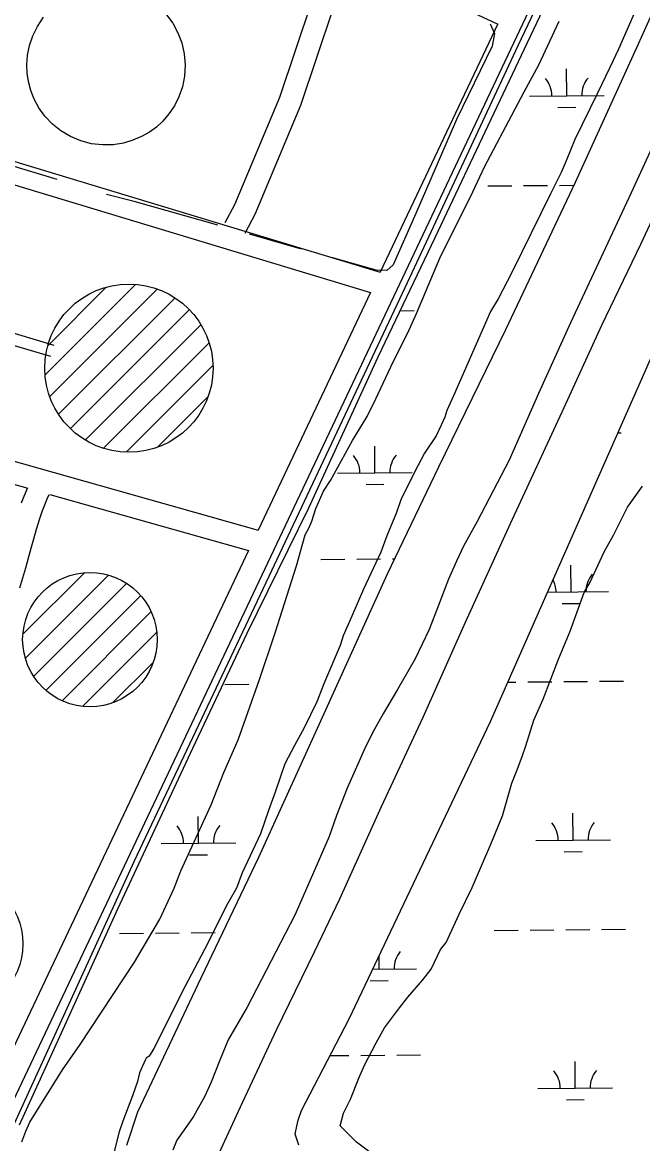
# Model space of a CAD drawing. Extents: x 3568792 to 3606828, y 529143 to 554785.
# Drawn here: x 3576979 to 3577809, y 550274 to 551777 of the extents above; entities that cross this region are included whole.
import ezdxf

# ---------------------------------------------------------------- set-up
doc = ezdxf.new("R2010")
doc.units = 0
for name, color, linetype in [('V-DOMW-TANK', 7, 'Continuous'), ('V-LEVE-TOET', 7, 'Continuous'), ('V-ROAD-CNTR', 7, 'Continuous'), ('V-SITE-OTLN', 7, 'Continuous'), ('V-SITE-VEGE', 7, 'Continuous'), ('V-TOPO-SHOR', 7, 'Continuous'), ('V-UTIL-LINE', 7, 'Continuous'), ('V-WETL-SWMP', 7, 'Continuous')]:
    doc.layers.add(name, color=color, linetype=linetype)

msp = doc.modelspace()

# ---------------------------------------------------------------- linework, layer by layer
at = {"layer": 'V-DOMW-TANK'}
for p, q in [((3577008.8, 551305), (3577130.1, 551426.2)), ((3577012.5, 551344), (3577090.8, 551422.3)), ((3577015.1, 551275.9), (3577159.2, 551419.9)), ((3577026.9, 551252.3), (3577182.9, 551408.3)), ((3577042.8, 551232.9), (3577202.1, 551392.1)), ((3577062.7, 551217.5), (3577217.5, 551372.2)), ((3577087.2, 551206.5), (3577228.6, 551347.9)), ((3577117.4, 551201.4), (3577233.7, 551317.7)), ((3577159.3, 551208), (3577227.4, 551276)), ((3576979.2, 550957.1), (3577061.7, 551039.6)), ((3576982.5, 550925.1), (3577093.9, 551036.4)), ((3576993.6, 550900.9), (3577118.1, 551025.3)), ((3577010.1, 550882), (3577136.9, 551008.8)), ((3577031.6, 550868.1), (3577150.7, 550987.2)), ((3577059.4, 550860.6), (3577158.3, 550959.5)), ((3577099.7, 550865.6), (3577153.5, 550919.3))]:
    msp.add_line(p, q, dxfattribs=at)
msp.add_lwpolyline([(3577171.6, 551787.7), (3577179.9, 551776.4), (3577186.8, 551763.7), (3577192.1, 551749.9), (3577195.4, 551735.3), (3577196.6, 551720.4), (3577195.7, 551705.6), (3577192.9, 551691.2), (3577188.2, 551677.8), (3577182.1, 551665.6), (3577174.8, 551654.7), (3577166.6, 551645.2), (3577157.9, 551637.2), (3577148.7, 551630.5), (3577138.2, 551624.4), (3577126.6, 551619.4), (3577113.8, 551615.7), (3577100.1, 551613.5), (3577085.7, 551613.2), (3577071.1, 551614.9), (3577056.7, 551618.6), (3577042.9, 551624.4), (3577030, 551632), (3577018.6, 551641.2), (3577008.7, 551651.6), (3577000.6, 551662.9), (3576994.2, 551674.6), (3576989.6, 551686.4), (3576986.5, 551698.1), (3576984.8, 551709.4), (3576984.4, 551721.2), (3576985.4, 551733.6), (3576988, 551746.5), (3576992.3, 551759.5), (3576998.6, 551772.2), (3577006.7, 551784.4)], dxfattribs=at)
for centre, radius in [((3577121.1, 551313.9), 112.8), ((3577068.9, 550950), 90.1), ((3576886, 550542), 93)]:
    msp.add_circle(centre, radius, dxfattribs=at)
at = {"layer": 'V-LEVE-TOET'}
for points in [[(3578408, 552776.8), (3578361.2, 552673.3), (3578286.5, 552515.9), (3578226.9, 552390.2), (3578152.8, 552234.6), (3578093.8, 552110.3), (3578057.6, 552021.7), (3578012, 551920.6), (3577966.2, 551824.1), (3577909.8, 551698.6), (3577852.9, 551579.3), (3577806.5, 551479.6), (3577754.5, 551371.1), (3577704, 551260.9), (3577631.9, 551105.3), (3577571.7, 550972.8), (3577515.1, 550845.6), (3577459, 550725.7), (3577403.3, 550602), (3577369.4, 550531), (3577318.3, 550426.3), (3577270.1, 550323.1), (3577241.5, 550261.1)], [(3577864.5, 551702.7), (3577794.2, 551548.9), (3577712.7, 551374.9), (3577670.1, 551280.1), (3577630.4, 551190.4), (3577587.7, 551108.2), (3577569.6, 551075.2), (3577560, 551055.3), (3577549.5, 551031), (3577535.5, 550994.7), (3577523.5, 550963.5), (3577504.5, 550924.3), (3577481.1, 550883.3), (3577462.2, 550851.4), (3577448.1, 550826), (3577436.2, 550802.3), (3577424.2, 550774.8), (3577413.7, 550750.6), (3577399.1, 550714.3), (3577389.5, 550686.2), (3577370.2, 550641.8), (3577343.3, 550580.7), (3577317.9, 550531.5), (3577279.4, 550457), (3577254.3, 550413.4), (3577242.9, 550386.2), (3577231.2, 550356.7), (3577222.7, 550338), (3577207.5, 550310.8), (3577195, 550292.9), (3577185.3, 550278.9), (3577179.8, 550265.4)]]:
    msp.add_lwpolyline(points, dxfattribs=at)
at = {"layer": 'V-ROAD-CNTR'}
for points in [[(3578119, 552771.1), (3576930, 550256.3), (3576913, 550247.8), (3576900.3, 550250.1), (3576886.8, 550254.9), (3575716, 551225.5)], [(3577448.5, 552266.7), (3577417.5, 552144.6), (3577414.9, 552128.6), (3577404.9, 552011.9), (3577395, 551948), (3577383.9, 551878.1), (3577376.8, 551849.3), (3577365.8, 551804.7), (3577323.1, 551676.8), (3577262.7, 551532.9), (3577249.8, 551508.8)], [(3577402.7, 551828.9), (3577394.7, 551796.4), (3577351.2, 551666.2), (3577289.8, 551520), (3577276.3, 551494.6)], [(3577615, 551775.2), (3577588.9, 551787.2), (3577563.1, 551798.7), (3577548.1, 551803.5), (3577500.1, 551813.3), (3577416.3, 551826.2), (3577405.7, 551828.1), (3577402.6, 551828.6)], [(3577615.2, 551775.6), (3577457.8, 551442.8)], [(3576562.6, 551713.7), (3577457.8, 551442.8)], [(3576554, 551684.9), (3577444.8, 551415.4)], [(3577444.8, 551415.4), (3577294.2, 551096.9)], [(3576450.3, 551335.2), (3577294.2, 551096.9)], [(3576732.6, 551224.3), (3576985.8, 551152.8)], [(3576977.1, 551133.4), (3576980.8, 551142.2), (3576984.3, 551150.6), (3576985.4, 551152.9)], [(3576975, 551019.2), (3576983.2, 551046), (3576986.6, 551059.5), (3576990, 551072.4), (3576993.6, 551085.2), (3576997.4, 551098), (3577001.3, 551110.8), (3577005.3, 551123), (3577008.4, 551130.6), (3577011.8, 551138.6), (3577014.5, 551144.7)], [(3577015.2, 551144.5), (3577281.2, 551069.4)], [(3577281.2, 551069.4), (3576907.3, 550278.5), (3576908.6, 550279.1), (3576908.1, 550279.2), (3576901.8, 550281.4), (3576638.2, 550499.9)]]:
    msp.add_lwpolyline(points, dxfattribs=at)
at = {"layer": 'V-SITE-OTLN'}
for p, q in [((3577771.1, 552019.7), (3577642.2, 551746.2)), ((3577642.2, 551746.2), (3577490.8, 551421.7)), ((3577490.8, 551421.7), (3577308.7, 551034.4)), ((3577308.7, 551034.4), (3577127.8, 550651.9)), ((3577127.8, 550651.9), (3576945.7, 550253.9))]:
    msp.add_line(p, q, dxfattribs=at)
at = {"layer": 'V-SITE-VEGE'}
for p, q in [((3577812.1, 551822.3), (3577777.1, 551741.6)), ((3577670.4, 551720.6), (3577697.6, 551779.2)), ((3577777.1, 551741.6), (3577765.4, 551716.8)), ((3577650.9, 551684.2), (3577670.4, 551720.6)), ((3577765.4, 551716.8), (3577748.5, 551681.7)), ((3577597.6, 551583.9), (3577650.9, 551684.2)), ((3577748.5, 551681.7), (3577718.6, 551620.5)), ((3577718.6, 551620.5), (3577706.9, 551591.8)), ((3577582, 551550.1), (3577597.6, 551583.9)), ((3577706.9, 551591.8), (3577700.4, 551576.2)), ((3577700.4, 551576.2), (3577686.1, 551547.6)), ((3577537.8, 551461.6), (3577582, 551550.1)), ((3577686.1, 551547.6), (3577634.1, 551442.1)), ((3577506.6, 551387.4), (3577537.8, 551461.6)), ((3577634.1, 551442.1), (3577615.9, 551407)), ((3577615.9, 551407), (3577605.5, 551390)), ((3577494.9, 551361.3), (3577506.6, 551387.4)), ((3577605.5, 551390), (3577556.2, 551276.8)), ((3577475.4, 551322.3), (3577494.9, 551361.3)), ((3577452.1, 551272.8), (3577475.4, 551322.3)), ((3577440.4, 551249.3), (3577452.1, 551272.8)), ((3577556.2, 551276.8), (3577547.1, 551257.2)), ((3577547.1, 551257.2), (3577544.5, 551248.1)), ((3577420.9, 551216.8), (3577440.4, 551249.3)), ((3577539.3, 551237.7), (3577532.8, 551223.4)), ((3577544.5, 551248.1), (3577539.3, 551237.7)), ((3577532.8, 551223.4), (3577517.2, 551200)), ((3577391, 551163.4), (3577420.9, 551216.8)), ((3577517.2, 551200), (3577508.1, 551183)), ((3577508.1, 551183), (3577486, 551138.8)), ((3577381.9, 551149.1), (3577391, 551163.4)), ((3577371.5, 551125.7), (3577381.9, 551149.1)), ((3577789, 551127.4), (3577809.3, 551155.7)), ((3577486, 551138.8), (3577479.5, 551120.5)), ((3577366.3, 551108.7), (3577371.5, 551125.7)), ((3577479.5, 551120.5), (3577466.5, 551089.3)), ((3577770.2, 551089.8), (3577789, 551127.4)), ((3577362.4, 551099.6), (3577366.3, 551108.7)), ((3577345.5, 551048.9), (3577357.2, 551090.5)), ((3577357.2, 551090.5), (3577362.4, 551099.6)), ((3577466.5, 551089.3), (3577458.7, 551067.2)), ((3577757.7, 551067.8), (3577770.2, 551089.8)), ((3577458.7, 551067.2), (3577435.3, 551017.7)), ((3577738.9, 551027.1), (3577757.7, 551067.8)), ((3577316.9, 550959), (3577345.5, 551048.9)), ((3577731.1, 551013), (3577738.9, 551027.1)), ((3577435.3, 551017.7), (3577419.7, 550981.2)), ((3577712.3, 550961.2), (3577731.1, 551013)), ((3577419.7, 550981.2), (3577408, 550955.2)), ((3577296.2, 550896.5), (3577316.9, 550959)), ((3577408, 550955.2), (3577404.1, 550942.2)), ((3577696.6, 550923.6), (3577712.3, 550961.2)), ((3577404.1, 550942.2), (3577383.4, 550892.7)), ((3577676.3, 550870.3), (3577696.6, 550923.6)), ((3577267.6, 550815.8), (3577296.2, 550896.5)), ((3577383.4, 550892.7), (3577373, 550866.7)), ((3577373, 550866.7), (3577356.1, 550831.5)), ((3577663.8, 550842), (3577676.3, 550870.3)), ((3577356.1, 550831.5), (3577343.1, 550808.1)), ((3577652.8, 550807.5), (3577663.8, 550842)), ((3577248.1, 550771.6), (3577267.6, 550815.8)), ((3577343.1, 550808.1), (3577330.1, 550783.3)), ((3577648.1, 550793.4), (3577652.8, 550807.5)), ((3577640.3, 550773), (3577648.1, 550793.4)), ((3577231.2, 550728.6), (3577248.1, 550771.6)), ((3577330.1, 550783.3), (3577317.1, 550745.6)), ((3577634.1, 550757.4), (3577640.3, 550773)), ((3577621.6, 550713.5), (3577634.1, 550757.4)), ((3577317.1, 550745.6), (3577308, 550720.9)), ((3577190.9, 550640.1), (3577231.2, 550728.6)), ((3577308, 550720.9), (3577297.6, 550689.6)), ((3577605.9, 550675.8), (3577621.6, 550713.5)), ((3577297.6, 550689.6), (3577272.9, 550637.5)), ((3577580.9, 550617.8), (3577605.9, 550675.8)), ((3577181.8, 550616.7), (3577190.9, 550640.1)), ((3577272.9, 550637.5), (3577265.1, 550616.7)), ((3577162.4, 550575), (3577181.8, 550616.7)), ((3577265.1, 550616.7), (3577253.4, 550595.9)), ((3577563.7, 550581.7), (3577580.9, 550617.8)), ((3577253.4, 550595.9), (3577222.2, 550534.7)), ((3577128.6, 550517.7), (3577162.4, 550575)), ((3577546.4, 550544.1), (3577563.7, 550581.7)), ((3577222.2, 550534.7), (3577196.3, 550485.2)), ((3577526.1, 550508), (3577538.6, 550534.7)), ((3577538.6, 550534.7), (3577546.4, 550544.1)), ((3577055.8, 550407), (3577128.6, 550517.7)), ((3577515.1, 550493.9), (3577526.1, 550508)), ((3577196.3, 550485.2), (3577154.7, 550401.9)), ((3577494.8, 550470.4), (3577515.1, 550493.9)), ((3577483.8, 550456.3), (3577494.8, 550470.4)), ((3577463.4, 550429.6), (3577483.8, 550456.3)), ((3577452.5, 550409.2), (3577463.4, 550429.6)), ((3577436.8, 550379.4), (3577452.5, 550409.2)), ((3577032.4, 550373.2), (3577055.8, 550407)), ((3577154.7, 550401.9), (3577148.2, 550391.5)), ((3577143, 550386.3), (3577135.2, 550369.3)), ((3577144.3, 550388.9), (3577143, 550386.3)), ((3577148.2, 550391.5), (3577144.3, 550388.9)), ((3577429, 550362.2), (3577436.8, 550379.4)), ((3576988.2, 550302.9), (3577032.4, 550373.2)), ((3577135.2, 550369.3), (3577132.6, 550357.6)), ((3577132.6, 550357.6), (3577126.1, 550338.1)), ((3577418.1, 550334), (3577429, 550362.2)), ((3577126.1, 550338.1), (3577113.1, 550304.3)), ((3577408.7, 550315.1), (3577418.1, 550334)), ((3577113.1, 550304.3), (3577107.9, 550289.9)), ((3577404, 550297.9), (3577408.7, 550315.1)), ((3576977.8, 550276.8), (3576983, 550291.1)), ((3576983, 550291.1), (3576988.2, 550302.9)), ((3577107.9, 550289.9), (3577104, 550274.3)), ((3577425.9, 550276), (3577404, 550297.9)), ((3577104, 550274.3), (3577097.5, 550247)), ((3577468.3, 550244.6), (3577425.9, 550276))]:
    msp.add_line(p, q, dxfattribs=at)
at = {"layer": 'V-TOPO-SHOR'}
msp.add_line((3577352.4, 551473.6), (3577282.6, 551493.7), dxfattribs=at)
for points in [[(3577605, 551775.7), (3577611, 551762.7), (3577608, 551745.5), (3577560.1, 551647.2), (3577505.7, 551521.1), (3577475, 551452.4), (3577466.7, 551444.7), (3577452.5, 551445.2), (3577392.7, 551462.4)], [(3577025, 551567), (3576881.1, 551610.1), (3576705.3, 551664.5)], [(3577240.5, 551505.5), (3577128, 551537.4), (3577091.3, 551546.9)]]:
    msp.add_lwpolyline(points, dxfattribs=at)
at = {"layer": 'V-UTIL-LINE'}
for p, q in [((3576764.7, 551422), (3577020.4, 551344.9)), ((3577016.7, 551329.4), (3576759.1, 551404.6))]:
    msp.add_line(p, q, dxfattribs=at)
at = {"layer": 'V-WETL-SWMP'}
for p, q in [((3577877, 551914.5), (3577803.6, 551748.1)), ((3577610.7, 551656.2), (3577700, 551845.7)), ((3577803.6, 551748.1), (3577719.1, 551562.7)), ((3577707.9, 551679.2), (3577707.6, 551715.2)), ((3577657.9, 551678.7), (3577757.9, 551679.6)), ((3577696, 551663.6), (3577720, 551663.8)), ((3577531.5, 551489.2), (3577610.7, 551656.2)), ((3577602, 551558.2), (3577634, 551558.5)), ((3577719.1, 551562.7), (3577625.7, 551365.5)), ((3577650, 551558.6), (3577682, 551558.9)), ((3577698, 551559), (3577717.4, 551559.2)), ((3577455.2, 551329.3), (3577531.5, 551489.2)), ((3577484.6, 551391), (3577503.5, 551391.2)), ((3577625.7, 551365.5), (3577535.8, 551181.3)), ((3577362.4, 551126.8), (3577455.2, 551329.3)), ((3577605.5, 550840.4), (3577819.9, 551326)), ((3577776.2, 551227), (3577780.8, 551227)), ((3577450.7, 551173.5), (3577450.4, 551209.5)), ((3577535.8, 551181.3), (3577467.2, 551037.5)), ((3577400.7, 551173.1), (3577500.7, 551173.9)), ((3577438.8, 551158), (3577462.8, 551158.2)), ((3577279.6, 550958.6), (3577362.4, 551126.8)), ((3577378.3, 551057.4), (3577410.3, 551057.7)), ((3577426.3, 551057.9), (3577458.3, 551058.1)), ((3577474.3, 551058.3), (3577477.1, 551058.3)), ((3577713.5, 551013.8), (3577713.2, 551049.8)), ((3577467.2, 551037.5), (3577382.1, 550850.3)), ((3577682, 551013.6), (3577763.5, 551014.3)), ((3577701.6, 550998.3), (3577725.6, 550998.5)), ((3577206.9, 550804.6), (3577279.6, 550958.6)), ((3577628.8, 550893.1), (3577639.7, 550893.1)), ((3577655.7, 550893.3), (3577687.7, 550893.5)), ((3577703.7, 550893.7), (3577735.7, 550894)), ((3577751.7, 550894.1), (3577783.7, 550894.4)), ((3577249.8, 550889.9), (3577281.8, 550890.1)), ((3577382.1, 550850.3), (3577294.6, 550657.9)), ((3577416.4, 550441.7), (3577605.5, 550840.4)), ((3577106.3, 550589.1), (3577206.9, 550804.6)), ((3577214.4, 550676.9), (3577214.1, 550712.9)), ((3577716.3, 550681.2), (3577716, 550717.2)), ((3577666.3, 550680.8), (3577766.3, 550681.6)), ((3577164.4, 550676.5), (3577264.4, 550677.4)), ((3577704.4, 550665.6), (3577728.4, 550665.8)), ((3577202.5, 550661.4), (3577226.5, 550661.6)), ((3577294.6, 550657.9), (3577217.7, 550496.2)), ((3577030.7, 550422.7), (3577106.3, 550589.1)), ((3577610.5, 550560.2), (3577642.5, 550560.5)), ((3577658.5, 550560.6), (3577690.5, 550560.9)), ((3577706.5, 550561), (3577738.5, 550561.3)), ((3577754.5, 550561.4), (3577786.5, 550561.7)), ((3577108.6, 550556), (3577140.6, 550556.2)), ((3577156.6, 550556.4), (3577188.6, 550556.7)), ((3577204.6, 550556.8), (3577236.6, 550557.1)), ((3577456.3, 550508.2), (3577456.2, 550525.5)), ((3577447.9, 550508.1), (3577506.3, 550508.6)), ((3577217.7, 550496.2), (3577132.5, 550316.2)), ((3577444.4, 550492.6), (3577468.4, 550492.8)), ((3577352.2, 550318.5), (3577416.4, 550441.7)), ((3576974.5, 550299.5), (3577030.7, 550422.7)), ((3577390.6, 550392.2), (3577415.9, 550392.4)), ((3577431.9, 550392.5), (3577463.9, 550392.8)), ((3577479.9, 550392.9), (3577511.9, 550393.2)), ((3577719.1, 550348.5), (3577718.8, 550384.5)), ((3577669.1, 550348.1), (3577769.1, 550348.9)), ((3577707.2, 550333), (3577731.2, 550333.2)), ((3577132.5, 550316.2), (3577117.8, 550271.8)), ((3577345.9, 550297.7), (3577347.7, 550305.8)), ((3577347.7, 550305.8), (3577352.2, 550318.5)), ((3577344.1, 550286.8), (3577345.9, 550297.7)), ((3577348.6, 550272.3), (3577344.1, 550286.8))]:
    msp.add_line(p, q, dxfattribs=at)
for centre, start, end in [((3577652.6, 551679.2), 359.7115, 41.2552), ((3577763.1, 551680.1), 139.7115, 181.2552), ((3577395.5, 551173.5), 359.7115, 41.2552), ((3577505.9, 551174.4), 139.7115, 181.2552), ((3577658.2, 551013.9), 359.7115, 27.95), ((3577768.7, 551014.8), 139.7115, 181.2552), ((3577159.2, 550677), 359.7115, 41.2552), ((3577269.6, 550677.9), 139.7115, 181.2552), ((3577661.1, 550681.2), 359.7115, 41.2552), ((3577771.5, 550682.1), 139.7115, 181.2552), ((3577511.5, 550509.1), 139.7115, 181.2552), ((3577663.9, 550348.5), 359.7115, 41.2552), ((3577774.3, 550349.5), 139.7115, 181.2552)]:
    msp.add_arc(centre, 35.2, start, end, dxfattribs=at)

doc.saveas('drawing.dxf')
